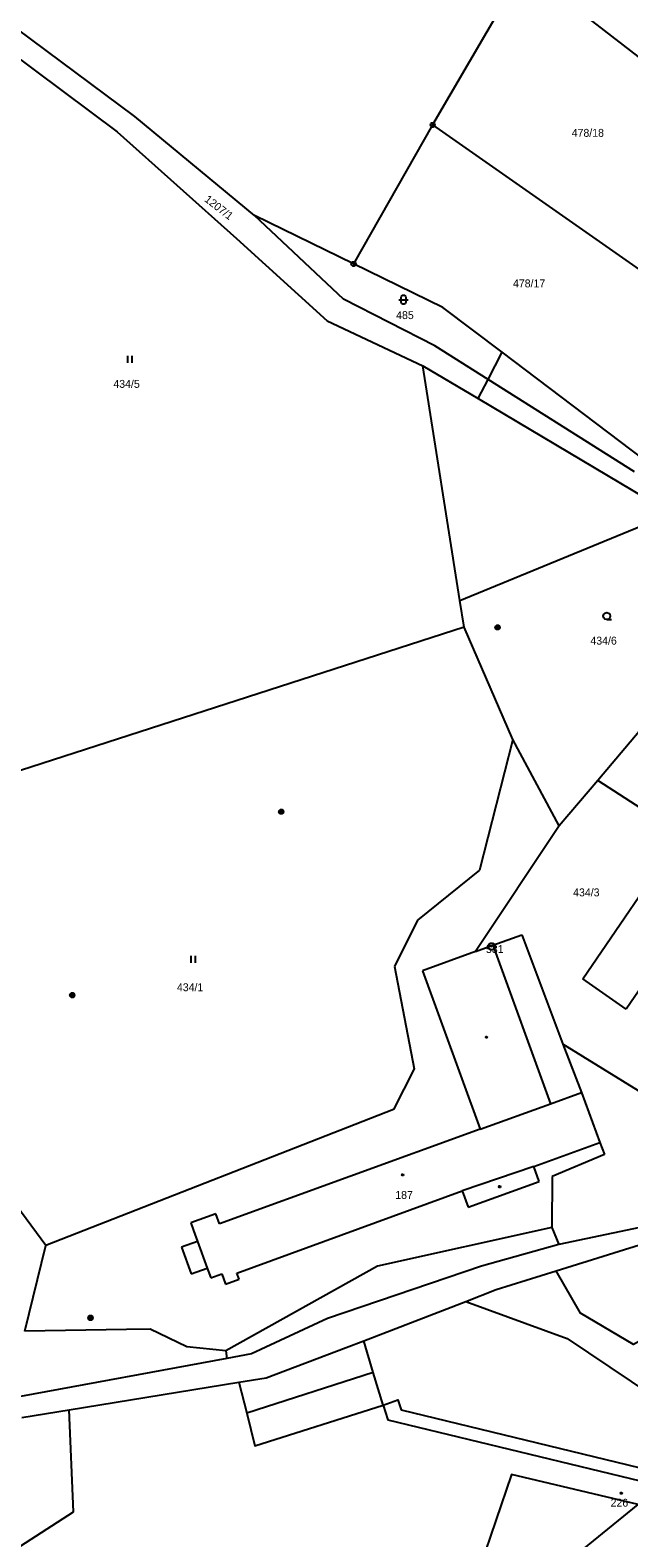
# Model space of a CAD drawing. Extents: x -694465 to -690527, y -983694 to -978978.
# Drawn here: x -692006.8 to -691877.7, y -981111.8 to -980787.1 of the extents above; entities that cross this region are included whole.
import ezdxf

# ---------------------------------------------------------------- set-up
doc = ezdxf.new("R2010")
doc.units = 0
for name, color, linetype in [('Vrstva 1', 7, 'Continuous'), ('Vrstva 17', 7, 'Continuous'), ('Vrstva 18', 7, 'Continuous'), ('Vrstva 19', 7, 'Continuous'), ('Vrstva 24', 7, 'Continuous'), ('Vrstva 25', 7, 'Continuous'), ('Vrstva 26', 7, 'Continuous')]:
    doc.layers.add(name, color=color, linetype=linetype)

msp = doc.modelspace()

# ---------------------------------------------------------------- linework, layer by layer
at = {"layer": 'Vrstva 1'}
for points in [[(-691984.26, -980805.73), (-692032.15, -980770.08)], [(-692035.28, -980773.77), (-691988.1, -980809.01)], [(-691900.38, -980773.73), (-691920.05, -980807.52)], [(-691900.38, -980773.73), (-691870.78, -980796.66)], [(-691958.44, -980827.04), (-691984.26, -980805.73)], [(-691988.1, -980809.01), (-691962.32, -980831.99)], [(-691920.05, -980807.52), (-691937.09, -980837.46)], [(-691920.05, -980807.52), (-691859.73, -980849.73)], [(-691937.09, -980837.46), (-691958.44, -980827.04)], [(-691939.26, -980845.08), (-691958.44, -980827.04)], [(-691962.32, -980831.99), (-691942.81, -980849.71)], [(-691917.85, -980846.85), (-691937.09, -980837.46)], [(-691919.57, -980855.13), (-691939.26, -980845.08)], [(-691905.057, -980856.503), (-691917.85, -980846.85)], [(-691942.81, -980849.71), (-691922.16, -980859.39)], [(-691908.114, -980862.343), (-691919.57, -980855.13)], [(-691908.114, -980862.343), (-691905.057, -980856.503)], [(-691874.59, -980879.49), (-691905.057, -980856.503)], [(-691914.173, -980909.95), (-691922.16, -980859.39)], [(-691922.16, -980859.39), (-691910.264, -980866.45)], [(-691910.264, -980866.45), (-691908.114, -980862.343)], [(-691876.5, -980882.25), (-691908.114, -980862.343)], [(-691910.264, -980866.45), (-691868.526, -980891.224)], [(-691914.173, -980909.95), (-691868.526, -980891.224)], [(-691913.26, -980915.73), (-691914.173, -980909.95)], [(-691913.26, -980915.73), (-692013.62, -980948.06)], [(-691902.8, -980939.89), (-691913.26, -980915.73)], [(-691870.502, -980932.244), (-691884.469, -980948.69)], [(-691902.8, -980939.89), (-691909.98, -980968.03)], [(-691892.8, -980958.5), (-691902.8, -980939.89)], [(-691884.469, -980948.69), (-691892.8, -980958.5)], [(-691869.18, -980958.55), (-691884.469, -980948.69)], [(-691892.8, -980958.5), (-691910.81, -980985.54)], [(-691887.64, -980991.41), (-691866.48, -980960.44)], [(-691909.98, -980968.03), (-691923.33, -980978.78)], [(-691856.655, -980966.283), (-691878.3, -980997.97)], [(-691923.33, -980978.78), (-691928.26, -980988.77)], [(-691910.81, -980985.54), (-691907.07, -980984.19)], [(-691907.07, -980984.19), (-691900.84, -980981.96)], [(-691907.07, -980984.19), (-691894.63, -981018.39)], [(-691900.84, -980981.96), (-691891.96, -981005.51)], [(-691910.81, -980985.54), (-691922.24, -980989.7)], [(-691928.26, -980988.77), (-691924.01, -981010.84)], [(-691922.24, -980989.7), (-691909.84, -981023.81)], [(-691878.3, -980997.97), (-691887.64, -980991.41)], [(-691891.96, -981005.51), (-691887.94, -981015.95)], [(-691866.1, -981021.44), (-691891.96, -981005.51)], [(-691924.01, -981010.84), (-691928.51, -981019.58)], [(-691894.63, -981018.39), (-691887.94, -981015.95)], [(-691887.94, -981015.95), (-691884.03, -981026.72)], [(-691928.51, -981019.58), (-692003.48, -981048.88)], [(-691909.84, -981023.81), (-691894.63, -981018.39)], [(-691909.84, -981023.81), (-691966.02, -981044.24)], [(-691898.24, -981031.89), (-691884.03, -981026.72)], [(-691884.03, -981026.72), (-691882.99, -981029.28)], [(-692003.48, -981048.88), (-692019.28, -981027.53)], [(-691882.99, -981029.28), (-691894.25, -981034.02)], [(-691898.24, -981031.89), (-691913.68, -981037.13)], [(-691897.08, -981035.08), (-691898.24, -981031.89)], [(-691912.4, -981040.65), (-691897.08, -981035.08)], [(-691894.25, -981034.02), (-691894.36, -981045.02)], [(-691962.25, -981054.8), (-691913.68, -981037.13)], [(-691913.68, -981037.13), (-691912.4, -981040.65)], [(-691966.81, -981042.06), (-691972.22, -981044.02)], [(-691966.02, -981044.24), (-691966.81, -981042.06)], [(-691972.22, -981044.02), (-691971.63, -981045.65)], [(-691971.63, -981045.65), (-691970.77, -981048.02)], [(-691894.36, -981045.02), (-691931.91, -981053.32)], [(-691894.36, -981045.02), (-691892.85, -981048.69)], [(-691853.022, -981044.379), (-691857.612, -981059.536), (-691876.763, -981070.208), (-691888.157, -981063.417), (-691893.409, -981054.323)], [(-691875.4, -981044.98), (-691892.85, -981048.69)], [(-692007.98, -981067.35), (-692003.48, -981048.88)], [(-691970.77, -981048.02), (-691974.17, -981049.26)], [(-691974.17, -981049.26), (-691972.09, -981055)], [(-691970.77, -981048.02), (-691968.64, -981053.75)], [(-691892.85, -981048.69), (-691909.5, -981053.36)], [(-691893.409, -981054.323), (-691872.03, -981047.62)], [(-691972.09, -981055), (-691968.64, -981053.75)], [(-691968.64, -981053.75), (-691967.88, -981055.82)], [(-691967.88, -981055.82), (-691965.51, -981054.96)], [(-691965.51, -981054.96), (-691964.69, -981057.22)], [(-691964.69, -981057.22), (-691961.76, -981056.16)], [(-691931.91, -981053.32), (-691964.66, -981071.54)], [(-691961.76, -981056.16), (-691962.25, -981054.8)], [(-691909.5, -981053.36), (-691942.74, -981064.62)], [(-691906.35, -981058.38), (-691893.409, -981054.323)], [(-691912.88, -981060.9), (-691906.35, -981058.38)], [(-691934.912, -981069.38), (-691912.88, -981060.9)], [(-691912.88, -981060.9), (-691891.08, -981068.93)], [(-691942.74, -981064.62), (-691959.1, -981072.2)], [(-691986.09, -981066.93), (-692007.98, -981067.35)], [(-691980.95, -981066.92), (-691986.09, -981066.93)], [(-691973.02, -981070.69), (-691980.95, -981066.92)], [(-691891.08, -981068.93), (-691858.631, -981090.679)], [(-691964.66, -981071.54), (-691973.02, -981070.69)], [(-691964.66, -981071.54), (-691964.422, -981073.181)], [(-691959.1, -981072.2), (-691964.422, -981073.181)], [(-691955.96, -981077.39), (-691938.73, -981070.85)], [(-691938.73, -981070.85), (-691934.912, -981069.38)], [(-691932.85, -981076.222), (-691934.912, -981069.38)], [(-691964.422, -981073.181), (-692008.94, -981081.39)], [(-691998.423, -981084.267), (-691961.828, -981078.34)], [(-691961.828, -981078.34), (-691955.96, -981077.39)], [(-691961.828, -981078.34), (-691960.145, -981084.97)], [(-691932.85, -981076.222), (-691960.145, -981084.97)], [(-691930.719, -981083.292), (-691932.85, -981076.222)], [(-691930.719, -981083.292), (-691927.567, -981082.079), (-691926.84, -981084.262), (-691868.226, -981098.484)], [(-692030.708, -981096.632), (-692027.912, -981101.177), (-692037.033, -981115.88), (-692027.405, -981125.513), (-691997.508, -981106.247), (-691998.423, -981084.267)], [(-692008.63, -981085.92), (-691998.423, -981084.267)], [(-691960.145, -981084.97), (-691958.354, -981092.023), (-691930.719, -981083.292)], [(-691930.719, -981083.292), (-691929.749, -981086.445), (-691870.893, -981100.653)], [(-691875.759, -981104.625), (-691903.061, -981098.229), (-691916.546, -981137.797)], [(-691916.546, -981137.797), (-691875.759, -981104.625)]]:
    msp.add_lwpolyline(points, dxfattribs=at)
at = {"layer": 'Vrstva 24'}
for points in [[(-691919.896, -980807.044), (-691919.646, -980807.226), (-691919.55, -980807.52), (-691919.646, -980807.814), (-691919.896, -980807.996), (-691920.204, -980807.996), (-691920.454, -980807.814), (-691920.55, -980807.52), (-691920.454, -980807.226), (-691920.204, -980807.044)], [(-691936.936, -980836.984), (-691936.686, -980837.166), (-691936.59, -980837.46), (-691936.686, -980837.754), (-691936.936, -980837.936), (-691937.244, -980837.936), (-691937.494, -980837.754), (-691937.59, -980837.46), (-691937.494, -980837.166), (-691937.244, -980836.984)], [(-691907.116, -980983.746), (-691906.78, -980983.94), (-691906.586, -980984.276), (-691906.586, -980984.664), (-691906.78, -980985), (-691907.116, -980985.194), (-691907.504, -980985.194), (-691907.84, -980985), (-691908.034, -980984.664), (-691908.034, -980984.276), (-691907.84, -980983.94), (-691907.504, -980983.746)]]:
    msp.add_lwpolyline(points, close=True, dxfattribs=at)
for points in [[(-691920.169, -980807.52), (-691919.93, -980807.52)], [(-691937.209, -980837.46), (-691936.97, -980837.46)], [(-691907.36, -980984.47), (-691907.26, -980984.47)]]:
    msp.add_lwpolyline(points, dxfattribs=at)
at = {"layer": 'Vrstva 25'}
for points in [[(-691927.34, -980845.18), (-691925.34, -980845.18)], [(-691985.82, -980857.25), (-691985.82, -980858.75)], [(-691984.82, -980858.75), (-691984.82, -980857.25)], [(-691882.52, -980914.05), (-691882.895, -980913.949), (-691883.169, -980913.675), (-691883.27, -980913.3), (-691883.169, -980912.925), (-691882.895, -980912.651), (-691882.52, -980912.55), (-691882.145, -980912.651), (-691881.871, -980912.925), (-691881.77, -980913.3), (-691881.871, -980913.675), (-691882.145, -980913.949), (-691882.52, -980914.05), (-691881.52, -980914.051)], [(-691972.15, -980986.48), (-691972.15, -980987.98)], [(-691971.15, -980987.98), (-691971.15, -980986.48)]]:
    msp.add_lwpolyline(points, dxfattribs=at)
for points in [[(-691926.84, -980844.68), (-691926.745, -980844.386), (-691926.495, -980844.204), (-691926.185, -980844.204), (-691925.935, -980844.386), (-691925.84, -980844.68), (-691925.84, -980845.68), (-691925.935, -980845.974), (-691926.185, -980846.156), (-691926.495, -980846.156), (-691926.745, -980845.974), (-691926.84, -980845.68)], [(-691908.363, -981003.848), (-691908.275, -981004), (-691908.363, -981004.152), (-691908.537, -981004.152), (-691908.625, -981004), (-691908.537, -981003.848)], [(-691926.433, -981033.488), (-691926.345, -981033.64), (-691926.433, -981033.792), (-691926.607, -981033.792), (-691926.695, -981033.64), (-691926.607, -981033.488)], [(-691905.523, -981036.058), (-691905.435, -981036.21), (-691905.523, -981036.362), (-691905.697, -981036.362), (-691905.785, -981036.21), (-691905.697, -981036.058)], [(-691879.273, -981102.088), (-691879.185, -981102.24), (-691879.273, -981102.392), (-691879.447, -981102.392), (-691879.535, -981102.24), (-691879.447, -981102.088)]]:
    msp.add_lwpolyline(points, close=True, dxfattribs=at)
at = {"layer": 'Vrstva 26'}
for points in [[(-691906.215, -980915.264), (-691905.905, -980915.264), (-691905.655, -980915.446), (-691905.56, -980915.74), (-691905.655, -980916.034), (-691905.905, -980916.216), (-691906.215, -980916.216), (-691906.465, -980916.034), (-691906.56, -980915.74), (-691906.465, -980915.446), (-691906.215, -980915.264), (-691906.18, -980915.3), (-691905.94, -980915.3), (-691905.78, -980915.38), (-691906.34, -980915.38), (-691906.42, -980915.46), (-691905.7, -980915.46), (-691905.7, -980915.54), (-691906.42, -980915.54), (-691906.462, -980915.62), (-691905.66, -980915.621), (-691905.62, -980915.7), (-691906.5, -980915.7), (-691906.5, -980915.78), (-691905.62, -980915.78), (-691905.651, -980915.859), (-691906.465, -980915.859), (-691906.459, -980915.94), (-691905.651, -980915.94), (-691905.7, -980916.02), (-691906.42, -980916.02), (-691906.34, -980916.1), (-691905.78, -980916.1), (-691905.888, -980916.179), (-691906.228, -980916.179)], [(-691952.845, -980954.984), (-691952.535, -980954.984), (-691952.285, -980955.166), (-691952.19, -980955.46), (-691952.285, -980955.754), (-691952.535, -980955.936), (-691952.845, -980955.936), (-691953.095, -980955.754), (-691953.19, -980955.46), (-691953.095, -980955.166), (-691952.845, -980954.984), (-691952.81, -980955.02), (-691952.57, -980955.02), (-691952.41, -980955.1), (-691952.97, -980955.1), (-691953.05, -980955.18), (-691952.33, -980955.18), (-691952.33, -980955.26), (-691953.05, -980955.26), (-691953.092, -980955.34), (-691952.29, -980955.341), (-691952.25, -980955.42), (-691953.13, -980955.42), (-691953.13, -980955.5), (-691952.25, -980955.5), (-691952.281, -980955.579), (-691953.095, -980955.579), (-691953.089, -980955.66), (-691952.281, -980955.66), (-691952.33, -980955.74), (-691953.05, -980955.74), (-691952.97, -980955.82), (-691952.41, -980955.82), (-691952.518, -980955.899), (-691952.858, -980955.899)], [(-691952.845, -980954.984), (-691952.535, -980954.984), (-691952.285, -980955.166), (-691952.19, -980955.46), (-691952.285, -980955.754), (-691952.535, -980955.936), (-691952.845, -980955.936), (-691953.095, -980955.754), (-691953.19, -980955.46), (-691953.095, -980955.166), (-691952.845, -980954.984), (-691952.81, -980955.02), (-691952.57, -980955.02), (-691952.41, -980955.1), (-691952.97, -980955.1), (-691953.05, -980955.18), (-691952.33, -980955.18), (-691952.33, -980955.26), (-691953.05, -980955.26), (-691953.092, -980955.34), (-691952.29, -980955.341), (-691952.25, -980955.42), (-691953.13, -980955.42), (-691953.13, -980955.5), (-691952.25, -980955.5), (-691952.281, -980955.579), (-691953.095, -980955.579), (-691953.089, -980955.66), (-691952.281, -980955.66), (-691952.33, -980955.74), (-691953.05, -980955.74), (-691952.97, -980955.82), (-691952.41, -980955.82), (-691952.518, -980955.899), (-691952.858, -980955.899)], [(-691997.905, -980994.484), (-691997.595, -980994.484), (-691997.345, -980994.666), (-691997.25, -980994.96), (-691997.345, -980995.254), (-691997.595, -980995.436), (-691997.905, -980995.436), (-691998.155, -980995.254), (-691998.25, -980994.96), (-691998.155, -980994.666), (-691997.905, -980994.484), (-691997.87, -980994.52), (-691997.63, -980994.52), (-691997.47, -980994.6), (-691998.03, -980994.6), (-691998.11, -980994.68), (-691997.39, -980994.68), (-691997.39, -980994.76), (-691998.11, -980994.76), (-691998.152, -980994.84), (-691997.35, -980994.841), (-691997.31, -980994.92), (-691998.19, -980994.92), (-691998.19, -980995), (-691997.31, -980995), (-691997.341, -980995.079), (-691998.155, -980995.079), (-691998.149, -980995.16), (-691997.341, -980995.16), (-691997.39, -980995.24), (-691998.11, -980995.24), (-691998.03, -980995.32), (-691997.47, -980995.32), (-691997.578, -980995.399), (-691997.918, -980995.399)], [(-691993.975, -981063.984), (-691993.665, -981063.984), (-691993.415, -981064.166), (-691993.32, -981064.46), (-691993.415, -981064.754), (-691993.665, -981064.936), (-691993.975, -981064.936), (-691994.225, -981064.754), (-691994.32, -981064.46), (-691994.225, -981064.166), (-691993.975, -981063.984), (-691993.94, -981064.02), (-691993.7, -981064.02), (-691993.54, -981064.1), (-691994.1, -981064.1), (-691994.18, -981064.18), (-691993.46, -981064.18), (-691993.46, -981064.26), (-691994.18, -981064.26), (-691994.222, -981064.34), (-691993.42, -981064.341), (-691993.38, -981064.42), (-691994.26, -981064.42), (-691994.26, -981064.5), (-691993.38, -981064.5), (-691993.411, -981064.579), (-691994.225, -981064.579), (-691994.219, -981064.66), (-691993.411, -981064.66), (-691993.46, -981064.74), (-691994.18, -981064.74), (-691994.1, -981064.82), (-691993.54, -981064.82), (-691993.648, -981064.899), (-691993.988, -981064.899)]]:
    msp.add_lwpolyline(points, dxfattribs=at)

# ---------------------------------------------------------------- texts
at = {"layer": 'Vrstva 17'}
msp.add_text('531', height=1.7, dxfattribs=at).set_placement((-691908.551, -980985.87))
at = {"layer": 'Vrstva 18'}
for s, p in [('478/18', (-691890.073, -980810.08)), ('478/17', (-691902.733, -980842.51)), ('485', (-691927.918, -980849.34)), ('434/5', (-691988.887, -980864.15)), ('434/6', (-691886.04, -980919.45)), ('434/3', (-691889.767, -980973.67)), ('434/1', (-691975.182, -980994.1))]:
    msp.add_text(s, height=1.7, dxfattribs=at).set_placement(p)
msp.add_text('1207/1', height=1.7, rotation=322.17417, dxfattribs=at).set_placement((-691969.394, -980823.842))
at = {"layer": 'Vrstva 19'}
for s, p in [('187', (-691928.113, -981038.84)), ('226', (-691881.691, -981105.12))]:
    msp.add_text(s, height=1.7, dxfattribs=at).set_placement(p)

doc.saveas('drawing.dxf')
